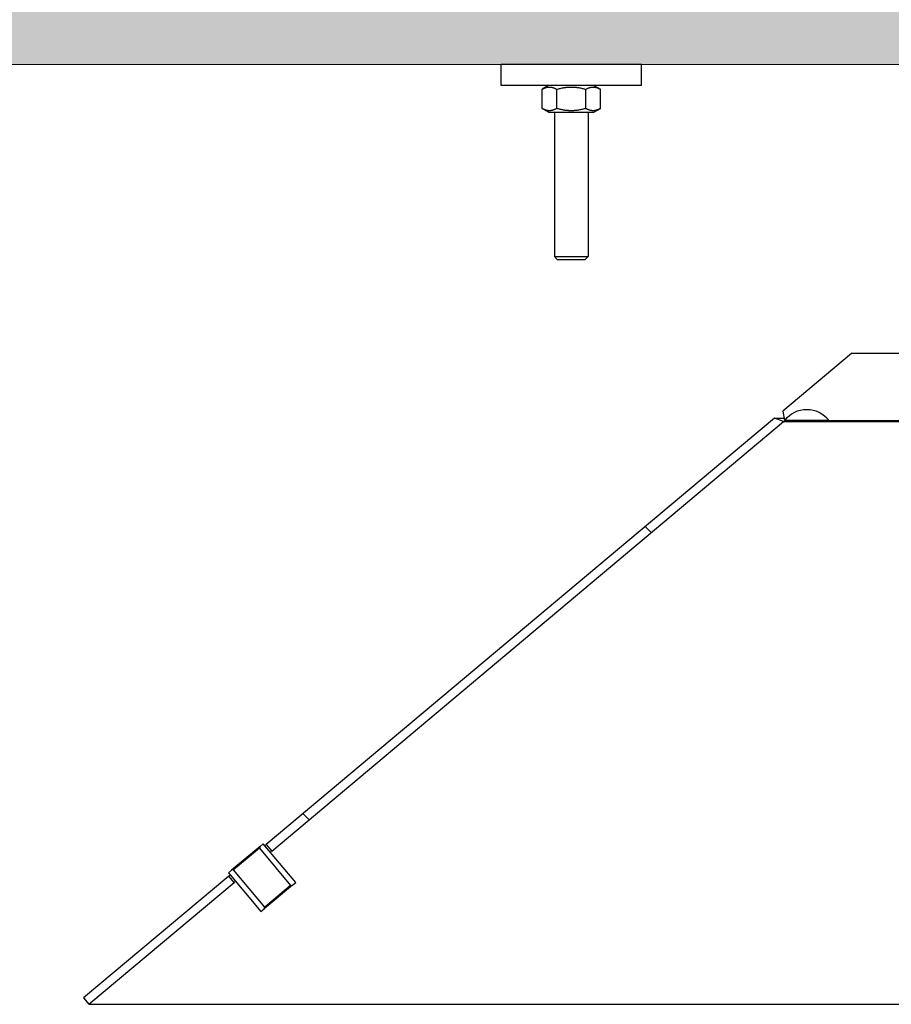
# Model space of a CAD drawing. Extents: x -89225 to 110569, y 13360 to 87647.
# Tile 469 of 478: x 99629 to 100250, y 77066 to 77768. Entities that reach past the tile are written whole.
import ezdxf

# ---------------------------------------------------------------- set-up
doc = ezdxf.new("R2010")
doc.units = 0
doc.layers.add('Beluchtingstank', color=253, linetype='Continuous')
doc.layers.add('INSTALLATIE', color=6, linetype='Continuous')
pattern_1 = [(315, (26738.4, 84288.65), (224.5064, 224.5064), [])]

msp = doc.modelspace()

# ---------------------------------------------------------------- hatches: boundary and pattern name
at = {"layer": 'Beluchtingstank', "lineweight": 9, "ltscale": 0.01}
h = msp.add_hatch(dxfattribs=at)
h.set_pattern_fill('AR-CONC', color=256, style=0)
h.paths.add_polyline_path([(106923.2, 78135.99), (100661.83, 78135.99), (100282.2, 78135.99), (87461.83, 78135.99), (87082.2, 78135.99), (80820.84, 78135.99), (80820.84, 78235.99), (80617.11, 78235.99), (80617.11, 77735.99), (80922.79, 77735.99), (87195.15, 77735.99), (87348.88, 77735.99), (93747.02, 77735.99), (93997.02, 77735.99), (100395.15, 77735.99), (100548.88, 77735.99), (106821.25, 77735.99), (107126.92, 77735.99), (107126.92, 78235.99), (106923.2, 78235.99)])
at = {"layer": 'INSTALLATIE'}
h = msp.add_hatch(dxfattribs=at)
h.set_pattern_fill('ANSI31', color=256, scale=2540, angle=-90, style=0)
h.set_pattern_definition(pattern_1)
edge = h.paths.add_edge_path()
edge.add_line((100459.52, 77481.99), (100459.52, 77501.95))
edge.add_line((100459.52, 77501.95), (100449.52, 77519.99))
edge.add_line((100449.52, 77519.99), (100336.52, 77519.99))
edge.add_ellipse((100336.52, 77521.99), major_axis=(-2, 0), ratio=1, start_angle=0, end_angle=90, ccw=False)
edge.add_line((100334.52, 77521.99), (100334.52, 77525.99))
edge.add_line((100334.52, 77525.99), (100334.52, 77528.99))
edge.add_line((100334.52, 77528.99), (100333.52, 77529.99))
edge.add_line((100333.52, 77529.99), (100305.02, 77529.99))
edge.add_line((100305.02, 77529.99), (100303.02, 77529.99))
edge.add_line((100303.02, 77529.99), (100301.52, 77529.99))
edge.add_line((100301.52, 77529.99), (100301.52, 77487.89))
edge.add_line((100301.52, 77487.89), (100301.52, 77481.99))
edge.add_line((100301.52, 77481.99), (100309.12, 77481.99))
edge.add_line((100309.12, 77481.99), (100312.12, 77481.99))
edge.add_line((100312.12, 77481.99), (100450.92, 77481.99))
edge.add_line((100450.92, 77481.99), (100453.92, 77481.99))
edge.add_line((100453.92, 77481.99), (100459.52, 77481.99))
edge = h.paths.add_edge_path()
edge.add_line((100484.52, 77501.95), (100484.52, 77481.99))
edge.add_line((100484.52, 77481.99), (100490.12, 77481.99))
edge.add_line((100490.12, 77481.99), (100493.12, 77481.99))
edge.add_line((100493.12, 77481.99), (100631.92, 77481.99))
edge.add_line((100631.92, 77481.99), (100634.92, 77481.99))
edge.add_line((100634.92, 77481.99), (100642.52, 77481.99))
edge.add_line((100642.52, 77481.99), (100642.52, 77487.89))
edge.add_line((100642.52, 77487.89), (100642.52, 77529.99))
edge.add_line((100642.52, 77529.99), (100641.02, 77529.99))
edge.add_line((100641.02, 77529.99), (100639.02, 77529.99))
edge.add_line((100639.02, 77529.99), (100610.52, 77529.99))
edge.add_line((100610.52, 77529.99), (100609.52, 77528.99))
edge.add_line((100609.52, 77528.99), (100609.52, 77525.99))
edge.add_line((100609.52, 77525.99), (100609.52, 77521.99))
edge.add_ellipse((100607.52, 77521.99), major_axis=(0, -2), ratio=1, start_angle=0, end_angle=90, ccw=False)
edge.add_line((100607.52, 77519.99), (100494.52, 77519.99))
edge.add_line((100494.52, 77519.99), (100484.52, 77501.95))
edge = h.paths.add_edge_path()
edge.add_line((100222.02, 77529.99), (100172.94, 77488.81))
edge.add_line((100172.94, 77488.81), (100174.15, 77481.99))
edge.add_ellipse((100190.01, 77469.81), major_axis=(12.18, 15.87), ratio=1, start_angle=345, end_angle=450, ccw=False)
edge.add_line((100205.88, 77481.99), (100269.92, 77481.99))
edge.add_line((100269.92, 77481.99), (100272.92, 77481.99))
edge.add_line((100272.92, 77481.99), (100280.52, 77481.99))
edge.add_line((100280.52, 77481.99), (100280.52, 77487.89))
edge.add_line((100280.52, 77487.89), (100280.52, 77529.99))
edge.add_line((100280.52, 77529.99), (100279.02, 77529.99))
edge.add_line((100279.02, 77529.99), (100277.02, 77529.99))
edge.add_line((100277.02, 77529.99), (100268.02, 77529.99))
edge.add_line((100268.02, 77529.99), (100222.02, 77529.99))
edge = h.paths.add_edge_path()
edge.add_line((100771.09, 77488.81), (100722.02, 77529.99))
edge.add_line((100722.02, 77529.99), (100676.02, 77529.99))
edge.add_line((100676.02, 77529.99), (100667.02, 77529.99))
edge.add_line((100667.02, 77529.99), (100665.02, 77529.99))
edge.add_line((100665.02, 77529.99), (100663.52, 77529.99))
edge.add_line((100663.52, 77529.99), (100663.52, 77487.89))
edge.add_line((100663.52, 77487.89), (100663.52, 77481.99))
edge.add_line((100663.52, 77481.99), (100671.12, 77481.99))
edge.add_line((100671.12, 77481.99), (100674.12, 77481.99))
edge.add_line((100674.12, 77481.99), (100738.15, 77481.99))
edge.add_ellipse((100754.02, 77469.81), major_axis=(12.18, 15.87), ratio=1, start_angle=345, end_angle=450, ccw=False)
edge.add_line((100769.89, 77481.99), (100771.09, 77488.81))
h = msp.add_hatch(dxfattribs=at)
h.set_pattern_fill('ANSI31', color=256, scale=2540, angle=-90, style=0)
h.set_pattern_definition(pattern_1)
h.paths.add_polyline_path([(99804.47, 77179.63), (99808.33, 77175.03), (100173.47, 77481.43), (100166.96, 77483.8)])
h.paths.add_polyline_path([(99674.16, 77070.28), (99678.02, 77065.69), (99781.52, 77152.53), (99777.66, 77157.13)])
h = msp.add_hatch(dxfattribs=at)
h.set_pattern_fill('ANSI31', color=256, scale=2540, angle=15.00025, style=0)
h.set_pattern_definition([(60.00025, (26738.4, 84288.65), (-274.9637, 158.7488), [])])
h.paths.add_polyline_path([(99821.82, 77150.49), (99823.14, 77150.72), (99825.46, 77152.67), (99802.32, 77180.25), (99800, 77178.3), (99799.54, 77177.04)])
h.paths.add_polyline_path([(99802.89, 77133.72), (99803.35, 77134.99), (99781.07, 77161.54), (99779.75, 77161.3), (99777.43, 77159.35), (99800.57, 77131.78)])

# ---------------------------------------------------------------- linework, layer by layer
at = {"layer": 'Beluchtingstank', "lineweight": 9, "ltscale": 0.01}
msp.add_line((80617.11, 77735.99), (107126.92, 77735.99), dxfattribs=at)
at = {"layer": 'INSTALLATIE'}
for p, q in [((100072.02, 77735.99), (99972.02, 77735.99)), ((99972.02, 77720.99), (99972.02, 77735.99)), ((100072.02, 77720.99), (100072.02, 77735.99)), ((100072.02, 77720.99), (99972.02, 77720.99)), ((100005.82, 77720.99), (100001.23, 77718.34)), ((100001.23, 77704.64), (100001.23, 77718.34)), ((100011.62, 77704.64), (100011.62, 77718.34)), ((100032.41, 77704.64), (100032.41, 77718.34)), ((100038.22, 77720.99), (100042.8, 77718.34)), ((100042.8, 77704.64), (100042.8, 77718.34)), ((100005.82, 77701.99), (100001.23, 77704.64)), ((100005.82, 77701.99), (100038.22, 77701.99)), ((100010.02, 77701.99), (100010.02, 77598.99)), ((100034.02, 77701.99), (100034.02, 77598.99)), ((100038.22, 77701.99), (100042.8, 77704.64)), ((100010.02, 77598.99), (100034.02, 77598.99)), ((100012.02, 77596.99), (100010.02, 77598.99)), ((100012.02, 77596.99), (100032.02, 77596.99)), ((100032.02, 77596.99), (100034.02, 77598.99)), ((100222.02, 77529.99), (100172.94, 77488.81)), ((100280.52, 77529.99), (100222.02, 77529.99)), ((100166.96, 77483.8), (99804.47, 77179.63)), ((100173.47, 77481.43), (100166.96, 77483.8)), ((100166.96, 77483.8), (100173.83, 77483.8)), ((100172.94, 77488.81), (100174.15, 77481.99)), ((99808.33, 77175.03), (100173.47, 77481.43)), ((100173.47, 77481.43), (100269.92, 77481.43)), ((100205.88, 77481.99), (100174.15, 77481.99)), ((100205.88, 77481.99), (100280.52, 77481.99)), ((99800, 77178.3), (99779.75, 77161.3)), ((99799.54, 77177.04), (99781.07, 77161.54)), ((99800, 77178.3), (99799.54, 77177.04)), ((99799.54, 77177.04), (99821.82, 77150.49)), ((99802.32, 77180.25), (99800, 77178.3)), ((99825.46, 77152.67), (99802.32, 77180.25)), ((99804.47, 77179.63), (99808.33, 77175.03)), ((99779.75, 77161.3), (99777.43, 77159.35)), ((99781.07, 77161.54), (99779.75, 77161.3)), ((99803.35, 77134.99), (99781.07, 77161.54)), ((99777.66, 77157.13), (99674.16, 77070.28)), ((99777.43, 77159.35), (99800.57, 77131.78)), ((99781.52, 77152.53), (99777.66, 77157.13)), ((99678.02, 77065.69), (99781.52, 77152.53)), ((99823.14, 77150.72), (99802.89, 77133.72)), ((99821.82, 77150.49), (99803.35, 77134.99)), ((99821.82, 77150.49), (99823.14, 77150.72)), ((99823.14, 77150.72), (99825.46, 77152.67)), ((99800.57, 77131.78), (99802.89, 77133.72)), ((99802.89, 77133.72), (99803.35, 77134.99)), ((99674.16, 77070.28), (99678.02, 77065.69)), ((99678.02, 77065.69), (100471.52, 77065.69))]:
    msp.add_line(p, q, dxfattribs=at)
msp.add_arc((100190.01, 77469.81), 20, 37.5, 142.5, dxfattribs=at)
for points, knots in [([(100001.23, 77718.34), (100001.44, 77718.46), (100001.65, 77718.58), (100001.87, 77718.69), (100002.08, 77718.8), (100002.29, 77718.91), (100002.51, 77719.01), (100002.72, 77719.11), (100002.94, 77719.2), (100003.15, 77719.28), (100003.26, 77719.33), (100003.37, 77719.37), (100003.48, 77719.41), (100003.58, 77719.45), (100003.69, 77719.48), (100003.8, 77719.52), (100003.91, 77719.55), (100004.02, 77719.59), (100004.13, 77719.62), (100004.24, 77719.65), (100004.34, 77719.68), (100004.45, 77719.7), (100004.56, 77719.73), (100004.67, 77719.76), (100004.78, 77719.78), (100004.89, 77719.8), (100005, 77719.82), (100005.11, 77719.84), (100005.22, 77719.86), (100005.33, 77719.87), (100005.44, 77719.89), (100005.55, 77719.9), (100005.66, 77719.91), (100005.77, 77719.92), (100005.88, 77719.93), (100005.99, 77719.94), (100006.1, 77719.94), (100006.21, 77719.95), (100006.32, 77719.95), (100006.43, 77719.95), (100006.54, 77719.95), (100006.65, 77719.95), (100006.76, 77719.94), (100006.87, 77719.94), (100006.98, 77719.93), (100007.09, 77719.92), (100007.2, 77719.91), (100007.31, 77719.9), (100007.42, 77719.89), (100007.53, 77719.87), (100007.64, 77719.86), (100007.75, 77719.84), (100007.86, 77719.82), (100007.97, 77719.8), (100008.08, 77719.78), (100008.18, 77719.76), (100008.29, 77719.73), (100008.4, 77719.7), (100008.51, 77719.68), (100008.62, 77719.65), (100008.73, 77719.62), (100008.84, 77719.58), (100008.95, 77719.55), (100009.06, 77719.52), (100009.27, 77719.45), (100009.49, 77719.37), (100009.7, 77719.28), (100009.92, 77719.2), (100010.13, 77719.11), (100010.35, 77719.01), (100010.56, 77718.91), (100010.78, 77718.8), (100010.99, 77718.69), (100011.2, 77718.58), (100011.41, 77718.46), (100011.62, 77718.34)], [0, 0, 0, 0, 1.317758, 1.317758, 1.317758, 2.637165, 2.637165, 2.637165, 3.956986, 3.956986, 3.956986, 4.616748, 4.616748, 4.616748, 5.276294, 5.276294, 5.276294, 5.935563, 5.935563, 5.935563, 6.594521, 6.594521, 6.594521, 7.253161, 7.253161, 7.253161, 7.911507, 7.911507, 7.911507, 8.570113, 8.570113, 8.570113, 9.229366, 9.229366, 9.229366, 9.889183, 9.889183, 9.889183, 10.54946, 10.54946, 10.54946, 11.21008, 11.21008, 11.21008, 11.87091, 11.87091, 11.87091, 12.531808, 12.531808, 12.531808, 13.192625, 13.192625, 13.192625, 13.853204, 13.853204, 13.853204, 14.513384, 14.513384, 14.513384, 15.173003, 15.173003, 15.173003, 15.8319, 15.8319, 15.8319, 17.148613, 17.148613, 17.148613, 18.466055, 18.466055, 18.466055, 19.784292, 19.784292, 19.784292, 21.103014, 21.103014, 21.103014, 21.103014]), ([(100011.62, 77718.34), (100012.05, 77718.46), (100012.47, 77718.58), (100012.89, 77718.69), (100013.32, 77718.8), (100013.75, 77718.91), (100014.18, 77719.01), (100014.6, 77719.11), (100015.03, 77719.2), (100015.47, 77719.28), (100015.68, 77719.33), (100015.9, 77719.37), (100016.11, 77719.41), (100016.33, 77719.45), (100016.55, 77719.48), (100016.76, 77719.52), (100016.98, 77719.55), (100017.2, 77719.59), (100017.42, 77719.62), (100017.63, 77719.65), (100017.85, 77719.68), (100018.07, 77719.7), (100018.29, 77719.73), (100018.51, 77719.76), (100018.72, 77719.78), (100018.94, 77719.8), (100019.16, 77719.82), (100019.38, 77719.84), (100019.6, 77719.86), (100019.82, 77719.87), (100020.04, 77719.89), (100020.25, 77719.9), (100020.47, 77719.91), (100020.69, 77719.92), (100020.91, 77719.93), (100021.13, 77719.94), (100021.35, 77719.94), (100021.57, 77719.95), (100021.79, 77719.95), (100022.01, 77719.95), (100022.23, 77719.95), (100022.45, 77719.95), (100022.67, 77719.94), (100022.89, 77719.94), (100023.11, 77719.93), (100023.33, 77719.92), (100023.55, 77719.91), (100023.77, 77719.9), (100023.99, 77719.89), (100024.21, 77719.87), (100024.43, 77719.86), (100024.65, 77719.84), (100024.87, 77719.82), (100025.09, 77719.8), (100025.31, 77719.78), (100025.53, 77719.76), (100025.75, 77719.73), (100025.97, 77719.7), (100026.19, 77719.68), (100026.4, 77719.65), (100026.62, 77719.62), (100026.84, 77719.58), (100027.06, 77719.55), (100027.27, 77719.52), (100027.71, 77719.45), (100028.14, 77719.37), (100028.57, 77719.28), (100029, 77719.2), (100029.43, 77719.11), (100029.86, 77719.01), (100030.28, 77718.91), (100030.71, 77718.8), (100031.14, 77718.69), (100031.56, 77718.58), (100031.99, 77718.46), (100032.41, 77718.34)], [0, 0, 0, 0, 1.317758, 1.317758, 1.317758, 2.637165, 2.637165, 2.637165, 3.956986, 3.956986, 3.956986, 4.616748, 4.616748, 4.616748, 5.276294, 5.276294, 5.276294, 5.935563, 5.935563, 5.935563, 6.594521, 6.594521, 6.594521, 7.253161, 7.253161, 7.253161, 7.911507, 7.911507, 7.911507, 8.570113, 8.570113, 8.570113, 9.229366, 9.229366, 9.229366, 9.889183, 9.889183, 9.889183, 10.54946, 10.54946, 10.54946, 11.21008, 11.21008, 11.21008, 11.87091, 11.87091, 11.87091, 12.531808, 12.531808, 12.531808, 13.192625, 13.192625, 13.192625, 13.853204, 13.853204, 13.853204, 14.513384, 14.513384, 14.513384, 15.173003, 15.173003, 15.173003, 15.8319, 15.8319, 15.8319, 17.148613, 17.148613, 17.148613, 18.466055, 18.466055, 18.466055, 19.784292, 19.784292, 19.784292, 21.103014, 21.103014, 21.103014, 21.103014]), ([(100032.41, 77718.34), (100032.62, 77718.46), (100032.83, 77718.58), (100033.04, 77718.69), (100033.26, 77718.8), (100033.47, 77718.91), (100033.68, 77719.01), (100033.9, 77719.11), (100034.11, 77719.2), (100034.33, 77719.28), (100034.44, 77719.33), (100034.55, 77719.37), (100034.65, 77719.41), (100034.76, 77719.45), (100034.87, 77719.48), (100034.98, 77719.52), (100035.09, 77719.55), (100035.2, 77719.59), (100035.3, 77719.62), (100035.41, 77719.65), (100035.52, 77719.68), (100035.63, 77719.7), (100035.74, 77719.73), (100035.85, 77719.76), (100035.96, 77719.78), (100036.07, 77719.8), (100036.18, 77719.82), (100036.29, 77719.84), (100036.4, 77719.86), (100036.5, 77719.87), (100036.61, 77719.89), (100036.72, 77719.9), (100036.83, 77719.91), (100036.94, 77719.92), (100037.05, 77719.93), (100037.16, 77719.94), (100037.27, 77719.94), (100037.38, 77719.95), (100037.49, 77719.95), (100037.6, 77719.95), (100037.71, 77719.95), (100037.82, 77719.95), (100037.93, 77719.94), (100038.04, 77719.94), (100038.15, 77719.93), (100038.26, 77719.92), (100038.37, 77719.91), (100038.48, 77719.9), (100038.59, 77719.89), (100038.7, 77719.87), (100038.81, 77719.86), (100038.92, 77719.84), (100039.03, 77719.82), (100039.14, 77719.8), (100039.25, 77719.78), (100039.36, 77719.76), (100039.47, 77719.73), (100039.58, 77719.7), (100039.69, 77719.68), (100039.8, 77719.65), (100039.91, 77719.62), (100040.02, 77719.58), (100040.12, 77719.55), (100040.23, 77719.52), (100040.45, 77719.45), (100040.67, 77719.37), (100040.88, 77719.28), (100041.1, 77719.2), (100041.31, 77719.11), (100041.52, 77719.01), (100041.74, 77718.91), (100041.95, 77718.8), (100042.16, 77718.69), (100042.38, 77718.58), (100042.59, 77718.46), (100042.8, 77718.34)], [0, 0, 0, 0, 1.317758, 1.317758, 1.317758, 2.637165, 2.637165, 2.637165, 3.956986, 3.956986, 3.956986, 4.616748, 4.616748, 4.616748, 5.276294, 5.276294, 5.276294, 5.935563, 5.935563, 5.935563, 6.594521, 6.594521, 6.594521, 7.253161, 7.253161, 7.253161, 7.911507, 7.911507, 7.911507, 8.570113, 8.570113, 8.570113, 9.229366, 9.229366, 9.229366, 9.889183, 9.889183, 9.889183, 10.54946, 10.54946, 10.54946, 11.21008, 11.21008, 11.21008, 11.87091, 11.87091, 11.87091, 12.531808, 12.531808, 12.531808, 13.192625, 13.192625, 13.192625, 13.853204, 13.853204, 13.853204, 14.513384, 14.513384, 14.513384, 15.173003, 15.173003, 15.173003, 15.8319, 15.8319, 15.8319, 17.148613, 17.148613, 17.148613, 18.466055, 18.466055, 18.466055, 19.784292, 19.784292, 19.784292, 21.103014, 21.103014, 21.103014, 21.103014]), ([(100011.62, 77704.64), (100011.41, 77704.51), (100011.2, 77704.4), (100010.99, 77704.29), (100010.78, 77704.18), (100010.56, 77704.07), (100010.35, 77703.97), (100010.13, 77703.87), (100009.92, 77703.78), (100009.7, 77703.7), (100009.49, 77703.61), (100009.27, 77703.53), (100009.06, 77703.46), (100008.95, 77703.43), (100008.84, 77703.4), (100008.73, 77703.36), (100008.62, 77703.33), (100008.51, 77703.3), (100008.4, 77703.28), (100008.29, 77703.25), (100008.18, 77703.22), (100008.08, 77703.2), (100007.97, 77703.18), (100007.86, 77703.16), (100007.75, 77703.14), (100007.64, 77703.12), (100007.53, 77703.11), (100007.42, 77703.09), (100007.31, 77703.08), (100007.2, 77703.07), (100007.09, 77703.06), (100006.98, 77703.05), (100006.87, 77703.04), (100006.76, 77703.04), (100006.65, 77703.03), (100006.54, 77703.03), (100006.43, 77703.03), (100006.32, 77703.03), (100006.21, 77703.03), (100006.1, 77703.04), (100005.99, 77703.04), (100005.88, 77703.05), (100005.77, 77703.06), (100005.66, 77703.07), (100005.55, 77703.08), (100005.44, 77703.09), (100005.33, 77703.11), (100005.22, 77703.12), (100005.11, 77703.14), (100005, 77703.16), (100004.89, 77703.18), (100004.78, 77703.2), (100004.67, 77703.22), (100004.56, 77703.25), (100004.45, 77703.28), (100004.34, 77703.3), (100004.24, 77703.33), (100004.13, 77703.36), (100004.02, 77703.39), (100003.91, 77703.43), (100003.8, 77703.46), (100003.69, 77703.5), (100003.58, 77703.53), (100003.48, 77703.57), (100003.37, 77703.61), (100003.26, 77703.65), (100003.15, 77703.7), (100002.94, 77703.78), (100002.72, 77703.87), (100002.51, 77703.97), (100002.29, 77704.07), (100002.08, 77704.18), (100001.87, 77704.29), (100001.65, 77704.4), (100001.44, 77704.52), (100001.23, 77704.64)], [0, 0, 0, 0, 1.318722, 1.318722, 1.318722, 2.636959, 2.636959, 2.636959, 3.9544, 3.9544, 3.9544, 5.271114, 5.271114, 5.271114, 5.930011, 5.930011, 5.930011, 6.58963, 6.58963, 6.58963, 7.24981, 7.24981, 7.24981, 7.910388, 7.910388, 7.910388, 8.571205, 8.571205, 8.571205, 9.232104, 9.232104, 9.232104, 9.892934, 9.892934, 9.892934, 10.553554, 10.553554, 10.553554, 11.213831, 11.213831, 11.213831, 11.873648, 11.873648, 11.873648, 12.5329, 12.5329, 12.5329, 13.191507, 13.191507, 13.191507, 13.849853, 13.849853, 13.849853, 14.508492, 14.508492, 14.508492, 15.16745, 15.16745, 15.16745, 15.826719, 15.826719, 15.826719, 16.486265, 16.486265, 16.486265, 17.146028, 17.146028, 17.146028, 18.465848, 18.465848, 18.465848, 19.785255, 19.785255, 19.785255, 21.103014, 21.103014, 21.103014, 21.103014]), ([(100032.41, 77704.64), (100031.99, 77704.51), (100031.56, 77704.4), (100031.14, 77704.29), (100030.71, 77704.18), (100030.28, 77704.07), (100029.86, 77703.97), (100029.43, 77703.87), (100029, 77703.78), (100028.57, 77703.7), (100028.14, 77703.61), (100027.71, 77703.53), (100027.27, 77703.46), (100027.06, 77703.43), (100026.84, 77703.4), (100026.62, 77703.36), (100026.4, 77703.33), (100026.19, 77703.3), (100025.97, 77703.28), (100025.75, 77703.25), (100025.53, 77703.22), (100025.31, 77703.2), (100025.09, 77703.18), (100024.87, 77703.16), (100024.65, 77703.14), (100024.43, 77703.12), (100024.21, 77703.11), (100023.99, 77703.09), (100023.77, 77703.08), (100023.55, 77703.07), (100023.33, 77703.06), (100023.11, 77703.05), (100022.89, 77703.04), (100022.67, 77703.04), (100022.45, 77703.03), (100022.23, 77703.03), (100022.01, 77703.03), (100021.79, 77703.03), (100021.57, 77703.03), (100021.35, 77703.04), (100021.13, 77703.04), (100020.91, 77703.05), (100020.69, 77703.06), (100020.47, 77703.07), (100020.25, 77703.08), (100020.04, 77703.09), (100019.82, 77703.11), (100019.6, 77703.12), (100019.38, 77703.14), (100019.16, 77703.16), (100018.94, 77703.18), (100018.72, 77703.2), (100018.51, 77703.22), (100018.29, 77703.25), (100018.07, 77703.28), (100017.85, 77703.3), (100017.63, 77703.33), (100017.42, 77703.36), (100017.2, 77703.39), (100016.98, 77703.43), (100016.76, 77703.46), (100016.55, 77703.5), (100016.33, 77703.53), (100016.11, 77703.57), (100015.9, 77703.61), (100015.68, 77703.65), (100015.47, 77703.7), (100015.03, 77703.78), (100014.6, 77703.87), (100014.18, 77703.97), (100013.75, 77704.07), (100013.32, 77704.18), (100012.89, 77704.29), (100012.47, 77704.4), (100012.05, 77704.52), (100011.62, 77704.64)], [0, 0, 0, 0, 1.318722, 1.318722, 1.318722, 2.636959, 2.636959, 2.636959, 3.9544, 3.9544, 3.9544, 5.271114, 5.271114, 5.271114, 5.930011, 5.930011, 5.930011, 6.58963, 6.58963, 6.58963, 7.24981, 7.24981, 7.24981, 7.910388, 7.910388, 7.910388, 8.571205, 8.571205, 8.571205, 9.232104, 9.232104, 9.232104, 9.892934, 9.892934, 9.892934, 10.553554, 10.553554, 10.553554, 11.213831, 11.213831, 11.213831, 11.873648, 11.873648, 11.873648, 12.5329, 12.5329, 12.5329, 13.191507, 13.191507, 13.191507, 13.849853, 13.849853, 13.849853, 14.508492, 14.508492, 14.508492, 15.16745, 15.16745, 15.16745, 15.826719, 15.826719, 15.826719, 16.486265, 16.486265, 16.486265, 17.146028, 17.146028, 17.146028, 18.465848, 18.465848, 18.465848, 19.785255, 19.785255, 19.785255, 21.103014, 21.103014, 21.103014, 21.103014]), ([(100042.8, 77704.64), (100042.59, 77704.52), (100042.38, 77704.4), (100042.17, 77704.29), (100041.95, 77704.18), (100041.74, 77704.07), (100041.52, 77703.97), (100041.31, 77703.87), (100041.1, 77703.78), (100040.88, 77703.7), (100040.77, 77703.65), (100040.66, 77703.61), (100040.56, 77703.57), (100040.45, 77703.53), (100040.34, 77703.5), (100040.23, 77703.46), (100040.12, 77703.43), (100040.01, 77703.39), (100039.9, 77703.36), (100039.8, 77703.33), (100039.69, 77703.3), (100039.58, 77703.28), (100039.47, 77703.25), (100039.36, 77703.22), (100039.25, 77703.2), (100039.14, 77703.18), (100039.03, 77703.16), (100038.92, 77703.14), (100038.81, 77703.12), (100038.7, 77703.11), (100038.59, 77703.09), (100038.48, 77703.08), (100038.37, 77703.07), (100038.27, 77703.06), (100038.16, 77703.05), (100038.05, 77703.04), (100037.94, 77703.04), (100037.83, 77703.03), (100037.72, 77703.03), (100037.61, 77703.03), (100037.5, 77703.03), (100037.39, 77703.03), (100037.27, 77703.04), (100037.16, 77703.04), (100037.05, 77703.05), (100036.94, 77703.06), (100036.83, 77703.07), (100036.72, 77703.08), (100036.61, 77703.09), (100036.5, 77703.11), (100036.39, 77703.12), (100036.29, 77703.14), (100036.18, 77703.16), (100036.07, 77703.18), (100035.96, 77703.2), (100035.85, 77703.22), (100035.74, 77703.25), (100035.63, 77703.28), (100035.52, 77703.3), (100035.41, 77703.33), (100035.3, 77703.36), (100035.19, 77703.4), (100035.08, 77703.43), (100034.98, 77703.46), (100034.76, 77703.53), (100034.54, 77703.61), (100034.33, 77703.7), (100034.11, 77703.78), (100033.9, 77703.87), (100033.68, 77703.97), (100033.47, 77704.07), (100033.26, 77704.18), (100033.04, 77704.29), (100032.83, 77704.4), (100032.62, 77704.51), (100032.41, 77704.64)], [0, 0, 0, 0, 1.317758, 1.317758, 1.317758, 2.637165, 2.637165, 2.637165, 3.956986, 3.956986, 3.956986, 4.616748, 4.616748, 4.616748, 5.276294, 5.276294, 5.276294, 5.935563, 5.935563, 5.935563, 6.594521, 6.594521, 6.594521, 7.253161, 7.253161, 7.253161, 7.911507, 7.911507, 7.911507, 8.570113, 8.570113, 8.570113, 9.229366, 9.229366, 9.229366, 9.889183, 9.889183, 9.889183, 10.54946, 10.54946, 10.54946, 11.21008, 11.21008, 11.21008, 11.87091, 11.87091, 11.87091, 12.531808, 12.531808, 12.531808, 13.192625, 13.192625, 13.192625, 13.853204, 13.853204, 13.853204, 14.513384, 14.513384, 14.513384, 15.173003, 15.173003, 15.173003, 15.8319, 15.8319, 15.8319, 17.148613, 17.148613, 17.148613, 18.466055, 18.466055, 18.466055, 19.784292, 19.784292, 19.784292, 21.103014, 21.103014, 21.103014, 21.103014]), ([(99804.47, 77179.63), (99804.47, 77179.63), (99804.39, 77179.56), (99804.07, 77179.28), (99803.84, 77179.08), (99803.53, 77178.81)], [-2.6022965, -2.6022965, -2.6022965, -2.6022965, -2.2770096, -2.2770096, -1.9641192, -1.9641192, -1.9641192, -1.9641192]), ([(99808.33, 77175.03), (99808.33, 77175.03), (99808.25, 77174.97), (99807.93, 77174.69), (99807.69, 77174.48), (99807.38, 77174.21)], [-2.6021004, -2.6021004, -2.6021004, -2.6021004, -2.276838, -2.276838, -1.9639259, -1.9639259, -1.9639259, -1.9639259]), ([(99778.63, 77157.92), (99778.32, 77157.67), (99778.08, 77157.47), (99777.74, 77157.2), (99777.66, 77157.13), (99777.66, 77157.13)], [2.0322654, 2.0322654, 2.0322654, 2.0322654, 2.3375454, 2.3375454, 2.6714805, 2.6714805, 2.6714805, 2.6714805]), ([(99782.49, 77153.32), (99782.18, 77153.07), (99781.94, 77152.88), (99781.6, 77152.6), (99781.52, 77152.53), (99781.52, 77152.53)], [2.0324604, 2.0324604, 2.0324604, 2.0324604, 2.3377187, 2.3377187, 2.6716785, 2.6716785, 2.6716785, 2.6716785])]:
    msp.add_open_spline(points, degree=3, knots=knots, dxfattribs=at)

doc.saveas('drawing.dxf')
